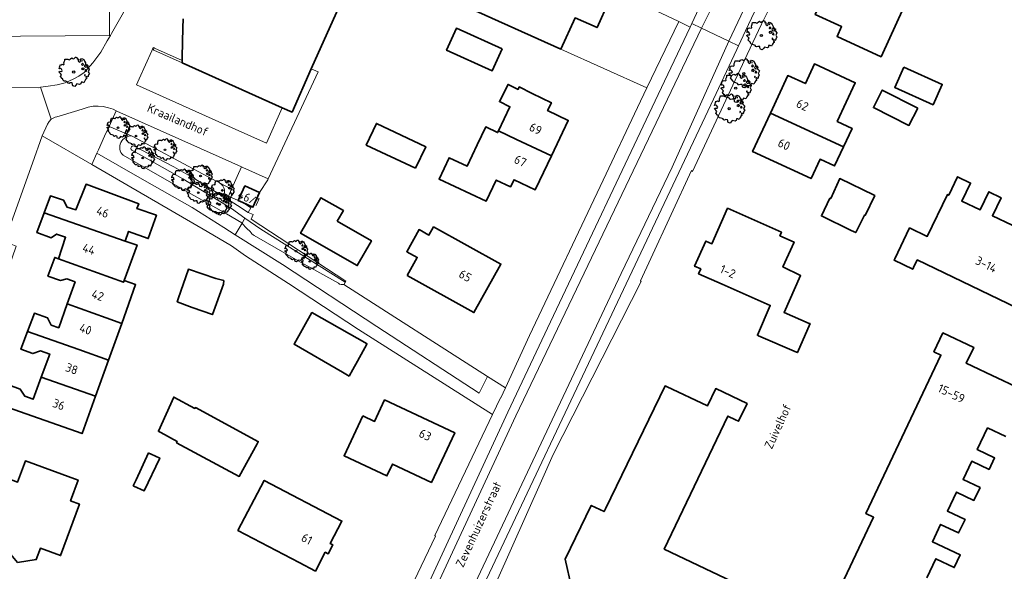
# Model space of a CAD drawing. Header units: metres. Extents: x 152391 to 157968, y 462336 to 467280.
# Tile 459 of 656: x 154120 to 154273, y 466413 to 466498. Entities that reach past the tile are written whole.
import ezdxf
from ezdxf.enums import TextEntityAlignment as Align

# ---------------------------------------------------------------- set-up
doc = ezdxf.new("R2010")
doc.units = ezdxf.units.M
doc.header["$LTSCALE"] = 0.75
doc.layers.get('0').update_dxf_attribs({"lineweight": 25})
for name, color, linetype, lineweight in [('B-GV-GR-BOOM-S', 252, 'Continuous', 25), ('B-WE-GR-BEPLANTING_CULTUUR_BODEMBEDEKKER-GV', 251, 'Continuous', 18), ('B-WE-GR-BEPLANTING_CULTUUR_HEESTERS-GV', 251, 'Continuous', 18), ('B-WE-IE-TERREINAFSCHEIDING_KUNSTMATIG_MUUR-GV', 251, 'Continuous', 18), ('B-WE-OG-BEBOUWING-GV', 6, 'Continuous', 35), ('B-WE-OG-BEBOUWING-T18', 1, 'Continuous', 18), ('B-WE-OG-TERREIN_CULTUURSCHEIDING-GV', 251, 'Continuous', 18), ('B-WE-OG-TOPOGRAFIE-T18', 1, 'Continuous', 18), ('B-WE-OG-WATER-GV', 251, 'Continuous', 18), ('B-WE-OG-WATER_SLOOT-GV', 251, 'Continuous', 18), ('B-WE-VH-VERHARDING_ASFALT-GV', 251, 'Continuous', 18), ('B-WE-VH-VERHARDING_BETONSTRAATSTEEN-GV', 251, 'Continuous', 18), ('B-WE-VH-VERHARDING_TEGEL-GV', 251, 'Continuous', 18)]:
    doc.layers.add(name, color=color, linetype=linetype, lineweight=lineweight)
doc.styles.add('NLCS-ISO-M750-T18', font='NLCS-ISO.ttf', dxfattribs={"height": 1.35})

# ---------------------------------------------------------------- blocks, each defined once
blk = doc.blocks.new('SGR-BOOM_21_30')
at = {"linetype": 'Continuous'}
for p, q in [((-0.47, 1.45), (-0.37, 1.55)), ((-0.37, 1.55), (-0.23, 1.65)), ((-0.23, 1.65), (-0.13, 1.58)), ((-0.13, 1.58), (-0.06, 1.52)), ((-0.06, 1.52), (0.07, 1.58)), ((0.07, 1.58), (0.2, 1.71)), ((0.2, 1.71), (0.26, 1.73)), ((0.26, 1.73), (0.33, 1.7)), ((0.33, 1.7), (0.39, 1.65)), ((0.4, 1.53), (0.38, 1.5)), ((0.39, 1.65), (0.4, 1.53)), ((0.79, 1.4), (0.89, 1.56)), ((0.89, 1.56), (1.02, 1.53)), ((1.02, 1.53), (1.16, 1.45)), ((-1.7, 0.37), (-1.66, 0.48)), ((-1.49, 0.41), (-1.7, 0.37)), ((-1.68, -0.03), (-1.67, 0.09)), ((-1.67, 0.09), (-1.39, 0.07)), ((-1.66, 0.48), (-1.6, 0.53)), ((-1.63, 0.58), (-1.53, 0.87)), ((-1.6, 0.53), (-1.63, 0.58)), ((-1.53, 0.87), (-1.46, 0.86)), ((-1.42, 0.33), (-1.49, 0.41)), ((-1.46, 0.86), (-1.34, 0.91)), ((-1.33, 0.18), (-1.42, 0.33)), ((-1.39, 0.07), (-1.33, 0.18)), ((-1.34, 0.91), (-1.18, 0.86)), ((-1.18, 0.86), (-1.12, 0.92)), ((-1.13, 1.09), (-1.11, 1.19)), ((-1.12, 0.92), (-1.13, 1.09)), ((-1.11, 1.19), (-1.05, 1.33)), ((-1.05, 1.33), (-1.02, 1.5)), ((-1.02, 1.5), (-0.67, 1.5)), ((-0.67, 1.5), (-0.52, 1.43)), ((-0.52, 1.43), (-0.47, 1.45)), ((0.38, 1.5), (0.53, 1.52)), ((0.54, 1.48), (0.51, 1.29)), ((0.51, 1.29), (0.57, 1.24)), ((0.53, 1.52), (0.54, 1.48)), ((0.57, 1.24), (0.69, 1.15)), ((0.69, 1.15), (0.75, 1.2)), ((0.75, 1.2), (0.8, 1.29)), ((0.8, 1.29), (0.79, 1.4)), ((0.94, 0.91), (0.89, 0.87)), ((0.89, 0.87), (0.93, 0.83)), ((0.93, 0.41), (0.89, 0.33)), ((0.89, 0.33), (1.03, 0.32)), ((0.97, 1.37), (0.93, 1.33)), ((0.93, 1.33), (0.95, 1.25)), ((0.93, 0.83), (0.98, 0.84)), ((1.05, 0.46), (0.93, 0.41)), ((0.97, 0.97), (0.94, 0.91)), ((0.95, 1.25), (0.96, 1.24)), ((0.96, 1.27), (0.97, 1.37)), ((1.03, 0.97), (0.97, 0.97)), ((0.98, 0.84), (1.03, 0.78)), ((1.08, 0.94), (1.03, 0.97)), ((1.03, 0.78), (1.08, 0.84)), ((1.03, 0.32), (1.11, 0.25)), ((1.11, 0.46), (1.05, 0.46)), ((1.12, 0.87), (1.08, 0.94)), ((1.08, 0.84), (1.12, 0.87)), ((1.22, 0.4), (1.11, 0.46)), ((1.11, 0.25), (1.2, 0.37)), ((1.16, 1.45), (1.25, 1.27)), ((1.2, 0.37), (1.24, 0.41)), ((1.32, 0.79), (1.23, 0.69)), ((1.23, 0.69), (1.27, 0.63)), ((1.25, 1.27), (1.38, 1.06)), ((1.27, 0.63), (1.38, 0.56)), ((1.34, 0.18), (1.31, 0.1)), ((1.43, 0.05), (1.31, 0.1)), ((1.38, 1.06), (1.32, 0.79)), ((1.36, 0.3), (1.34, 0.23)), ((1.34, 0.23), (1.34, 0.18)), ((1.43, 0.23), (1.36, 0.3)), ((1.38, 0.56), (1.44, 0.6)), ((1.47, 0.2), (1.43, 0.23)), ((1.43, 0.05), (1.51, 0.14)), ((1.47, 0.86), (1.44, 0.81)), ((1.44, 0.81), (1.46, 0.74)), ((1.44, 0.6), (1.57, 0.56)), ((1.46, 0.74), (1.53, 0.69)), ((1.54, 0.86), (1.47, 0.86)), ((1.51, 0.14), (1.47, 0.2)), ((1.53, 0.73), (1.64, 0.68)), ((1.53, 0.69), (1.54, 0.73)), ((1.62, 0.76), (1.54, 0.86)), ((1.57, 0.56), (1.64, 0.51)), ((1.73, 0.71), (1.62, 0.76)), ((1.64, 0.68), (1.73, 0.71)), ((1.64, 0.51), (1.81, 0.32)), ((1.72, 0.1), (1.67, 0.04)), ((1.67, 0.04), (1.76, -0.09)), ((1.81, 0.32), (1.72, 0.1)), ((-1.54, -0.18), (-1.68, -0.03)), ((-1.55, -0.51), (-1.49, -0.42)), ((-1.35, -0.75), (-1.55, -0.51)), ((-1.44, -0.32), (-1.54, -0.18)), ((-1.49, -0.42), (-1.44, -0.32)), ((-1.25, -0.78), (-1.35, -0.75)), ((-1.27, -0.9), (-1.25, -0.78)), ((-1.11, -1.05), (-1.27, -0.9)), ((-0.91, -1.08), (-1.11, -1.05)), ((-0.67, -1.18), (-0.91, -1.08)), ((-0.68, -1.29), (-0.67, -1.18)), ((-0.55, -1.33), (-0.68, -1.29)), ((-0.4, -1.26), (-0.55, -1.33)), ((-0.19, -1.28), (-0.4, -1.26)), ((-0.16, -1.43), (-0.19, -1.28)), ((-0.13, -1.49), (-0.16, -1.43)), ((-0.1, -1.61), (-0.13, -1.49)), ((0.25, -1.52), (0.11, -1.67)), ((0.36, -1.38), (0.25, -1.52)), ((0.68, -1.44), (0.36, -1.38)), ((0.83, -1.36), (0.68, -1.44)), ((0.84, -1.16), (0.83, -1.36)), ((1.03, -1.18), (0.84, -1.16)), ((1.18, -1.24), (1.03, -1.18)), ((1.29, -1.01), (1.18, -1.24)), ((1.29, -0.29), (1.24, -0.36)), ((1.24, -0.36), (1.25, -0.42)), ((1.26, -0.42), (1.33, -0.41)), ((1.33, -0.34), (1.29, -0.29)), ((1.36, -0.88), (1.29, -1.01)), ((1.33, -0.41), (1.33, -0.34)), ((1.37, -0.83), (1.36, -0.88)), ((1.48, -0.8), (1.37, -0.83)), ((1.46, -0.47), (1.39, -0.59)), ((1.39, -0.59), (1.43, -0.64)), ((1.43, -0.64), (1.5, -0.7)), ((1.58, -0.59), (1.46, -0.47)), ((1.5, -0.7), (1.48, -0.8)), ((1.66, -0.52), (1.58, -0.59)), ((1.68, -0.42), (1.66, -0.52)), ((1.72, -0.31), (1.68, -0.42)), ((1.84, -0.18), (1.72, -0.31)), ((1.76, -0.09), (1.84, -0.18)), ((0.11, -1.67), (-0.1, -1.61))]:
    blk.add_line(p, q, dxfattribs=at)
blk.add_circle((0, 0), 0.126, dxfattribs=at)
blk = doc.blocks.new('SGR-BOOM_31_50')
at = {"linetype": 'Continuous'}
for p, q in [((-1.51, 1.45), (-1.48, 1.58)), ((-1.48, 1.58), (-1.4, 1.78)), ((-1.4, 1.78), (-1.36, 2)), ((-1.36, 2), (-0.89, 2)), ((-0.89, 2), (-0.69, 1.91)), ((-0.69, 1.91), (-0.63, 1.93)), ((-0.63, 1.93), (-0.49, 2.06)), ((-0.49, 2.06), (-0.3, 2.2)), ((-0.3, 2.2), (-0.18, 2.11)), ((-0.18, 2.11), (-0.08, 2.02)), ((-0.08, 2.02), (0.09, 2.11)), ((0.09, 2.11), (0.27, 2.28)), ((0.27, 2.28), (0.35, 2.31)), ((0.35, 2.31), (0.44, 2.26)), ((0.44, 2.26), (0.52, 2.2)), ((0.54, 2.04), (0.51, 2)), ((0.51, 2), (0.71, 2.02)), ((0.52, 2.2), (0.54, 2.04)), ((0.72, 1.98), (0.68, 1.71)), ((0.68, 1.71), (0.75, 1.65)), ((0.71, 2.02), (0.72, 1.98)), ((0.75, 1.65), (0.92, 1.54)), ((0.92, 1.54), (1, 1.6)), ((1, 1.6), (1.06, 1.71)), ((1.05, 1.87), (1.19, 2.09)), ((1.06, 1.71), (1.05, 1.87)), ((1.19, 2.09), (1.36, 2.04)), ((1.3, 1.82), (1.23, 1.78)), ((1.23, 1.78), (1.27, 1.67)), ((1.27, 1.67), (1.28, 1.65)), ((1.28, 1.69), (1.3, 1.82)), ((1.36, 2.04), (1.54, 1.93)), ((1.54, 1.93), (1.67, 1.69)), ((1.67, 1.69), (1.84, 1.41)), ((-2.27, 0.49), (-2.21, 0.64)), ((-1.99, 0.55), (-2.27, 0.49)), ((-2.24, -0.04), (-2.22, 0.11)), ((-2.22, 0.11), (-1.85, 0.09)), ((-2.21, 0.64), (-2.13, 0.71)), ((-2.18, 0.77), (-2.04, 1.17)), ((-2.13, 0.71), (-2.18, 0.77)), ((-2.04, 1.17), (-1.94, 1.14)), ((-1.9, 0.44), (-1.99, 0.55)), ((-1.94, 1.14), (-1.79, 1.21)), ((-1.77, 0.25), (-1.9, 0.44)), ((-1.85, 0.09), (-1.77, 0.25)), ((-1.79, 1.21), (-1.57, 1.14)), ((-1.57, 1.14), (-1.49, 1.23)), ((-1.49, 1.23), (-1.51, 1.45)), ((1.25, 1.21), (1.19, 1.17)), ((1.19, 1.17), (1.23, 1.1)), ((1.23, 0.55), (1.19, 0.44)), ((1.19, 0.44), (1.37, 0.42)), ((1.23, 1.1), (1.31, 1.12)), ((1.4, 0.62), (1.23, 0.55)), ((1.3, 1.3), (1.25, 1.21)), ((1.37, 1.3), (1.3, 1.3)), ((1.31, 1.12), (1.37, 1.03)), ((1.44, 1.25), (1.37, 1.3)), ((1.37, 1.03), (1.44, 1.12)), ((1.37, 0.42), (1.48, 0.33)), ((1.48, 0.62), (1.4, 0.62)), ((1.5, 1.17), (1.44, 1.25)), ((1.44, 1.12), (1.5, 1.17)), ((1.62, 0.53), (1.48, 0.62)), ((1.48, 0.33), (1.61, 0.49)), ((1.61, 0.49), (1.65, 0.55)), ((1.76, 1.06), (1.64, 0.93)), ((1.64, 0.93), (1.7, 0.84)), ((1.7, 0.84), (1.84, 0.75)), ((1.79, 0.25), (1.75, 0.14)), ((1.91, 0.07), (1.75, 0.14)), ((1.84, 1.41), (1.76, 1.06)), ((1.81, 0.4), (1.79, 0.31)), ((1.79, 0.31), (1.79, 0.25)), ((1.9, 0.31), (1.81, 0.4)), ((1.84, 0.75), (1.92, 0.79)), ((1.96, 0.27), (1.9, 0.31)), ((1.91, 0.07), (2.01, 0.18)), ((1.96, 1.14), (1.92, 1.08)), ((1.92, 1.08), (1.95, 0.99)), ((1.92, 0.79), (2.09, 0.75)), ((1.95, 0.99), (2.04, 0.93)), ((2.06, 1.14), (1.96, 1.14)), ((2.01, 0.18), (1.96, 0.27)), ((2.04, 0.97), (2.18, 0.9)), ((2.04, 0.93), (2.06, 0.97)), ((2.16, 1.01), (2.06, 1.14)), ((2.09, 0.75), (2.18, 0.68)), ((2.3, 0.95), (2.16, 1.01)), ((2.18, 0.9), (2.3, 0.95)), ((2.18, 0.68), (2.41, 0.42)), ((2.29, 0.14), (2.23, 0.05)), ((2.23, 0.05), (2.35, -0.13)), ((2.41, 0.42), (2.29, 0.14)), ((-2.05, -0.24), (-2.24, -0.04)), ((-2.07, -0.67), (-1.99, -0.56)), ((-1.8, -1), (-2.07, -0.67)), ((-1.91, -0.43), (-2.05, -0.24)), ((-1.99, -0.56), (-1.91, -0.43)), ((-1.67, -1.05), (-1.8, -1)), ((-1.7, -1.2), (-1.67, -1.05)), ((-1.48, -1.4), (-1.7, -1.2)), ((-1.22, -1.44), (-1.48, -1.4)), ((-0.89, -1.57), (-1.22, -1.44)), ((1.72, -1.35), (1.58, -1.66)), ((1.72, -0.39), (1.65, -0.48)), ((1.65, -0.48), (1.67, -0.56)), ((1.68, -0.56), (1.78, -0.54)), ((1.78, -0.45), (1.72, -0.39)), ((1.81, -1.18), (1.72, -1.35)), ((1.78, -0.54), (1.78, -0.45)), ((1.82, -1.11), (1.81, -1.18)), ((1.98, -1.07), (1.82, -1.11)), ((1.95, -0.63), (1.85, -0.78)), ((1.85, -0.78), (1.9, -0.85)), ((1.9, -0.85), (1.99, -0.94)), ((2.1, -0.78), (1.95, -0.63)), ((1.99, -0.94), (1.98, -1.07)), ((2.21, -0.7), (2.1, -0.78)), ((2.24, -0.56), (2.21, -0.7)), ((2.29, -0.41), (2.24, -0.56)), ((2.46, -0.24), (2.29, -0.41)), ((2.35, -0.13), (2.46, -0.24)), ((-0.91, -1.72), (-0.89, -1.57)), ((-0.73, -1.77), (-0.91, -1.72)), ((-0.53, -1.68), (-0.73, -1.77)), ((-0.25, -1.7), (-0.53, -1.68)), ((-0.21, -1.9), (-0.25, -1.7)), ((-0.18, -1.99), (-0.21, -1.9)), ((-0.13, -2.14), (-0.18, -1.99)), ((0.15, -2.23), (-0.13, -2.14)), ((0.34, -2.03), (0.15, -2.23)), ((0.47, -1.83), (0.34, -2.03)), ((0.91, -1.92), (0.47, -1.83)), ((1.11, -1.81), (0.91, -1.92)), ((1.13, -1.55), (1.11, -1.81)), ((1.37, -1.57), (1.13, -1.55)), ((1.58, -1.66), (1.37, -1.57))]:
    blk.add_line(p, q, dxfattribs=at)
blk.add_circle((0, 0), 0.169, dxfattribs=at)
blk = doc.blocks.new('SGR-BOOM_0_20')
at = {"linetype": 'Continuous'}
for p, q in [((-1.28, 0.27), (-1.24, 0.36)), ((-1.12, 0.31), (-1.28, 0.27)), ((-1.26, -0.02), (-1.25, 0.06)), ((-1.25, 0.06), (-1.04, 0.05)), ((-1.24, 0.36), (-1.2, 0.4)), ((-1.22, 0.43), (-1.15, 0.66)), ((-1.2, 0.4), (-1.22, 0.43)), ((-1.15, 0.66), (-1.09, 0.64)), ((-1.07, 0.25), (-1.12, 0.31)), ((-1.09, 0.64), (-1.01, 0.68)), ((-1, 0.14), (-1.07, 0.25)), ((-1.04, 0.05), (-1, 0.14)), ((-1.01, 0.68), (-0.88, 0.64)), ((-0.88, 0.64), (-0.84, 0.69)), ((-0.85, 0.82), (-0.83, 0.89)), ((-0.84, 0.69), (-0.85, 0.82)), ((-0.83, 0.89), (-0.79, 1)), ((-0.79, 1), (-0.76, 1.12)), ((-0.76, 1.12), (-0.5, 1.12)), ((-0.5, 1.12), (-0.39, 1.07)), ((-0.39, 1.07), (-0.35, 1.09)), ((-0.35, 1.09), (-0.27, 1.16)), ((-0.27, 1.16), (-0.17, 1.24)), ((-0.17, 1.24), (-0.1, 1.19)), ((-0.1, 1.19), (-0.05, 1.14)), ((-0.05, 1.14), (0.05, 1.19)), ((0.05, 1.19), (0.15, 1.28)), ((0.15, 1.28), (0.2, 1.3)), ((0.2, 1.3), (0.25, 1.27)), ((0.25, 1.27), (0.29, 1.24)), ((0.3, 1.15), (0.28, 1.12)), ((0.28, 1.12), (0.4, 1.14)), ((0.29, 1.24), (0.3, 1.15)), ((0.41, 1.11), (0.38, 0.96)), ((0.38, 0.96), (0.42, 0.93)), ((0.4, 1.14), (0.41, 1.11)), ((0.42, 0.93), (0.52, 0.87)), ((0.52, 0.87), (0.56, 0.9)), ((0.56, 0.9), (0.6, 0.96)), ((0.59, 1.05), (0.67, 1.17)), ((0.6, 0.96), (0.59, 1.05)), ((0.67, 1.17), (0.76, 1.15)), ((0.7, 0.68), (0.67, 0.66)), ((0.67, 0.66), (0.69, 0.62)), ((0.69, 0.31), (0.67, 0.25)), ((0.67, 0.25), (0.77, 0.24)), ((0.73, 1.03), (0.69, 1)), ((0.69, 1), (0.71, 0.94)), ((0.69, 0.62), (0.74, 0.63)), ((0.79, 0.35), (0.69, 0.31)), ((0.73, 0.73), (0.7, 0.68)), ((0.71, 0.94), (0.72, 0.93)), ((0.72, 0.95), (0.73, 1.03)), ((0.77, 0.73), (0.73, 0.73)), ((0.74, 0.63), (0.77, 0.58)), ((0.76, 1.15), (0.87, 1.09)), ((0.81, 0.71), (0.77, 0.73)), ((0.77, 0.58), (0.81, 0.63)), ((0.77, 0.24), (0.83, 0.19)), ((0.83, 0.35), (0.79, 0.35)), ((0.84, 0.66), (0.81, 0.71)), ((0.81, 0.63), (0.84, 0.66)), ((0.91, 0.3), (0.83, 0.35)), ((0.83, 0.19), (0.9, 0.27)), ((0.87, 1.09), (0.94, 0.95)), ((0.9, 0.27), (0.93, 0.31)), ((0.99, 0.59), (0.92, 0.52)), ((0.92, 0.52), (0.96, 0.47)), ((0.94, 0.95), (1.03, 0.79)), ((0.96, 0.47), (1.03, 0.42)), ((1.01, 0.14), (0.98, 0.08)), ((1.08, 0.04), (0.98, 0.08)), ((1.03, 0.79), (0.99, 0.59)), ((1.02, 0.22), (1.01, 0.18)), ((1.01, 0.18), (1.01, 0.14)), ((1.07, 0.18), (1.02, 0.22)), ((1.03, 0.42), (1.08, 0.45)), ((1.1, 0.15), (1.07, 0.18)), ((1.1, 0.64), (1.08, 0.61)), ((1.08, 0.61), (1.1, 0.56)), ((1.08, 0.45), (1.17, 0.42)), ((1.08, 0.04), (1.13, 0.1)), ((1.16, 0.64), (1.1, 0.64)), ((1.1, 0.56), (1.15, 0.52)), ((1.13, 0.1), (1.1, 0.15)), ((1.15, 0.55), (1.23, 0.51)), ((1.15, 0.52), (1.16, 0.55)), ((1.22, 0.57), (1.16, 0.64)), ((1.17, 0.42), (1.23, 0.39)), ((1.3, 0.53), (1.22, 0.57)), ((1.23, 0.51), (1.3, 0.53)), ((1.23, 0.39), (1.36, 0.24)), ((1.29, 0.08), (1.25, 0.03)), ((1.25, 0.03), (1.32, -0.07)), ((1.36, 0.24), (1.29, 0.08)), ((-1.15, -0.13), (-1.26, -0.02)), ((-1.16, -0.38), (-1.12, -0.32)), ((-1.02, -0.56), (-1.16, -0.38)), ((-1.08, -0.24), (-1.15, -0.13)), ((-1.12, -0.32), (-1.08, -0.24)), ((-0.94, -0.59), (-1.02, -0.56)), ((-0.95, -0.67), (-0.94, -0.59)), ((-0.83, -0.79), (-0.95, -0.67)), ((-0.68, -0.81), (-0.83, -0.79)), ((-0.5, -0.88), (-0.68, -0.81)), ((-0.51, -0.97), (-0.5, -0.88)), ((-0.41, -0.99), (-0.51, -0.97)), ((-0.3, -0.95), (-0.41, -0.99)), ((-0.14, -0.96), (-0.3, -0.95)), ((-0.12, -1.07), (-0.14, -0.96)), ((-0.1, -1.12), (-0.12, -1.07)), ((-0.07, -1.2), (-0.1, -1.12)), ((0.08, -1.25), (-0.07, -1.2)), ((0.19, -1.14), (0.08, -1.25)), ((0.27, -1.03), (0.19, -1.14)), ((0.51, -1.08), (0.27, -1.03)), ((0.62, -1.02), (0.51, -1.08)), ((0.63, -0.87), (0.62, -1.02)), ((0.77, -0.88), (0.63, -0.87)), ((0.89, -0.93), (0.77, -0.88)), ((0.96, -0.76), (0.89, -0.93)), ((0.96, -0.22), (0.93, -0.27)), ((0.93, -0.27), (0.94, -0.32)), ((0.95, -0.32), (1, -0.3)), ((1, -0.26), (0.96, -0.22)), ((1.02, -0.66), (0.96, -0.76)), ((1, -0.3), (1, -0.26)), ((1.03, -0.63), (1.02, -0.66)), ((1.11, -0.6), (1.03, -0.63)), ((1.1, -0.35), (1.04, -0.44)), ((1.04, -0.44), (1.07, -0.48)), ((1.07, -0.48), (1.12, -0.53)), ((1.18, -0.44), (1.1, -0.35)), ((1.12, -0.53), (1.11, -0.6)), ((1.24, -0.39), (1.18, -0.44)), ((1.26, -0.32), (1.24, -0.39)), ((1.29, -0.23), (1.26, -0.32)), ((1.38, -0.13), (1.29, -0.23)), ((1.32, -0.07), (1.38, -0.13))]:
    blk.add_line(p, q, dxfattribs=at)
blk.add_circle((0, 0), 0.0948, dxfattribs=at)

msp = doc.modelspace()

# ---------------------------------------------------------------- linework, layer by layer
at = {"layer": 'B-WE-GR-BEPLANTING_CULTUUR_BODEMBEDEKKER-GV'}
for points in [[(154118.97, 466487.71), (154123.27, 466487.68), (154123.67, 466487.74), (154124.84, 466487.92), (154126.25, 466488.15), (154127.47, 466488.45), (154128.7, 466489.02), (154129.58, 466489.45), (154130.41, 466490.05), (154131.77, 466491.55), (154132.98, 466493.21), (154133.99, 466494.94), (154134.49, 466495.78), (154134.35, 466495.78), (154113.62, 466495.61), (154113.68, 466488.46), (154114.37, 466488.39)], [(154150.99, 466473.16), (154137.86, 466480.19)], [(154136.44, 466477.2), (154145.74, 466471.9), (154152.44, 466468.12), (154154.83, 466466.73), (154154.87, 466466.69), (154155.32, 466467.48), (154153.26, 466468.93), (154145.72, 466473.53), (154139.31, 466477.19), (154137.78, 466477.98)], [(154138.07, 466478.67), (154144.32, 466475.4), (154147.57, 466473.56), (154152.61, 466470.41)]]:
    msp.add_lwpolyline(points, dxfattribs=at)
for points in [[(154137.86, 466480.19, 0.708059), (154136.44, 466477.2)], [(154137.78, 466477.98, -0.699464), (154138.07, 466478.67)], [(154151.39, 466472.95, 0.061925), (154150.99, 466473.16)], [(154152.16, 466471.84, 0.180036), (154151.39, 466472.95)], [(154152.61, 466470.41, -0.173439), (154152.16, 466471.84)]]:
    msp.add_lwpolyline(points, format="xyb", dxfattribs=at)
at = {"layer": 'B-WE-GR-BEPLANTING_CULTUUR_HEESTERS-GV'}
for points in [[(154137.86, 466480.19), (154134.28, 466481.68), (154133.59, 466480.15)], [(154133.59, 466480.15), (154132.64, 466478.05), (154132.4, 466477.53), (154139.4, 466473.49), (154147.12, 466469.11), (154152.04, 466466.01), (154153.82, 466464.88), (154154.87, 466466.69), (154154.83, 466466.73), (154152.44, 466468.12), (154145.74, 466471.9), (154136.44, 466477.2)], [(154152.61, 466470.41), (154154.18, 466469.43), (154155.8, 466468.31), (154156.23, 466469.06), (154154.97, 466469.87), (154154.29, 466470.18), (154152.77, 466470.87), (154153.26, 466471.95), (154151.39, 466472.95)]]:
    msp.add_lwpolyline(points, dxfattribs=at)
for points in [[(154136.44, 466477.2, -0.708059), (154137.86, 466480.19)], [(154151.39, 466472.95, -0.180036), (154152.16, 466471.84)], [(154152.16, 466471.84, 0.173439), (154152.61, 466470.41)]]:
    msp.add_lwpolyline(points, format="xyb", dxfattribs=at)
at = {"layer": 'B-WE-IE-TERREINAFSCHEIDING_KUNSTMATIG_MUUR-GV'}
msp.add_lwpolyline([(154141.32, 466493.8, 0.742868), (154141.22, 466493.48)], format="xyb", dxfattribs=at)
for points in [[(154141.22, 466493.48), (154145.6, 466491.51)], [(154145.6, 466491.51), (154145.6, 466491.89), (154141.32, 466493.8)]]:
    msp.add_lwpolyline(points, dxfattribs=at)
at = {"layer": 'B-WE-OG-BEBOUWING-GV'}
for points in [[(154145.73, 466498.38), (154145.7, 466496.96), (154145.61, 466492.46), (154145.6, 466491.89), (154145.6, 466491.51), (154161.11, 466484.58), (154162.61, 466483.91), (154165.6, 466490.62), (154173.2, 466507.64), (154204.23, 466493.66), (154206.45, 466498.51), (154209.86, 466496.99), (154211.67, 466501.03)], [(154274.15, 466466.36), (154271.1, 466467.84), (154272.45, 466470.63), (154270.55, 466471.54), (154269.19, 466468.73), (154266.36, 466470.09), (154267.72, 466472.9), (154265.71, 466473.87), (154264.33, 466471.01), (154264.13, 466471.1), (154261.02, 466464.62), (154258.28, 466465.94), (154255.98, 466461.15), (154255.87, 466460.93), (154258.77, 466459.54), (154258.9, 466459.82), (154259.46, 466460.99), (154279.08, 466451.53)], [(154276.44, 466440.52), (154270.1, 466443.52), (154269.02, 466444.03), (154267.04, 466444.96), (154268.2, 466447.41), (154263.43, 466449.66), (154262.05, 466446.74), (154263.13, 466446.22), (154251.52, 466421.65), (154252.69, 466421.09), (154241.35, 466397.08)], [(154230.77, 466411.14), (154220.28, 466416.15), (154230.14, 466436.77), (154231.31, 466436.21), (154231.79, 466435.97), (154233.1, 466438.71), (154228.24, 466441.03), (154226.96, 466438.35), (154220.64, 466441.35), (154220.41, 466441.46), (154211.17, 466422.4), (154210.96, 466421.96), (154208.96, 466422.93), (154204.93, 466414.6), (154205.89, 466410.23)], [(154260.94, 466411.72), (154262.32, 466414.65), (154265.2, 466413.29), (154266.13, 466415.26), (154261.81, 466417.3), (154263.08, 466419.98), (154265.87, 466418.66), (154266.86, 466420.76), (154264.13, 466422.05), (154265.52, 466424.99), (154268.25, 466423.69), (154269.2, 466425.7), (154266.56, 466426.95), (154267.9, 466429.77), (154270.59, 466428.5), (154271.44, 466430.3), (154268.76, 466431.57), (154270.35, 466434.93), (154273.17, 466433.6)]]:
    msp.add_lwpolyline(points, dxfattribs=at)
for points in [[(154257.38, 466500.16), (154246.48, 466505.15), (154243.67, 466499.01), (154247.73, 466497.15), (154247.03, 466495.62), (154253.87, 466492.49)], [(154195.15, 466493.72), (154188.08, 466496.9), (154186.55, 466493.49), (154193.63, 466490.32)], [(154236.71, 466483.74), (154248.03, 466478.52), (154249.36, 466481.38), (154247.07, 466482.45), (154249.86, 466488.44), (154243.53, 466491.36), (154242.13, 466488.32), (154239.41, 466489.57)], [(154257.4, 466490.87), (154255.98, 466487.71), (154261.92, 466485.04), (154263.34, 466488.2)], [(154194.58, 466480.97), (154197.36, 466479.66), (154202.8, 466477.14), (154205.39, 466482.61), (154202.21, 466484.12), (154202.79, 466485.34), (154199.83, 466486.77), (154197.81, 466487.81), (154197.62, 466487.42), (154196.08, 466488.2), (154194.74, 466485.54), (154196.36, 466484.73)], [(154259.53, 466484.53), (154254.05, 466487.31), (154252.68, 466484.59), (154258.17, 466481.84)], [(154236.71, 466483.74), (154233.95, 466477.77), (154243.01, 466473.58), (154244.42, 466476.6), (154246.65, 466475.56), (154248.03, 466478.52)], [(154181.75, 466475.21), (154183.32, 466478.53), (154175.69, 466482.15), (154174.11, 466478.79)], [(154202.8, 466477.14), (154197.36, 466479.66), (154194.58, 466480.97), (154194.46, 466480.72), (154192.63, 466481.59), (154191.31, 466478.82), (154189.74, 466475.5), (154186.95, 466476.82), (154185.39, 466473.5), (154192.67, 466470.08), (154194.25, 466473.37), (154196.48, 466472.32), (154197, 466473.42), (154200.3, 466471.87), (154200.35, 466471.97)], [(154252.81, 466471), (154247.46, 466473.58), (154246.06, 466470.48), (154245.92, 466470.54), (154244.61, 466467.8), (154249.25, 466465.54), (154249.94, 466465.21), (154251.29, 466467.94), (154251.39, 466467.89), (154252.89, 466470.96)], [(154124.23, 466468.29), (154136.75, 466463.91), (154137.3, 466465.4), (154140.35, 466464.28), (154141.61, 466467.91), (154138.59, 466468.95), (154138.86, 466469.69), (154130.71, 466472.7), (154129.14, 466468.76), (154127.77, 466469.15), (154127.22, 466470.23), (154125.2, 466470.91)], [(154154.97, 466469.87), (154156.56, 466469.15), (154157.59, 466471.41), (154155.32, 466472.45), (154154.29, 466470.18)], [(154169.62, 466466.97), (154170.57, 466468.63), (154167.09, 466470.61), (154163.95, 466465.11), (154172.71, 466460.1), (154174.91, 466463.95)], [(154229.23, 466457.23), (154236.69, 466453.92), (154234.69, 466449.31), (154234.88, 466449.22), (154240.76, 466446.67), (154240.9, 466446.61), (154242.85, 466451.1), (154242.72, 466451.15), (154238.83, 466452.84), (154241.4, 466458.55), (154238.65, 466459.9), (154240.37, 466463.76), (154238.18, 466464.73), (154238.42, 466465.28), (154230.09, 466468.98), (154227.66, 466463.49), (154226.7, 466463.91), (154224.97, 466460.01), (154225.92, 466459.58), (154225.59, 466458.85)], [(154136.75, 466463.91), (154124.23, 466468.29), (154123.1, 466465.21), (154125.29, 466464.41), (154126.15, 466464.98), (154127.54, 466464.49), (154126.45, 466461.17), (154136.52, 466457.53), (154136.62, 466457.8), (154138.62, 466463.27)], [(154180.45, 466458.56), (154190.79, 466452.81), (154194.96, 466460.33), (154184.55, 466466.11), (154183.83, 466464.82), (154182.29, 466465.68), (154180.39, 466462.26), (154182.01, 466461.36)], [(154127.79, 466454.15), (154133.83, 466452.01), (154136.23, 466451.15), (154138.38, 466457.15), (154136.62, 466457.8), (154136.52, 466457.53), (154126.45, 466461.17), (154125.86, 466461.38), (154124.81, 466458.48), (154126.73, 466457.8), (154127.71, 466458.03), (154129.02, 466457.58)], [(154152.03, 466457.77), (154150.79, 466458.12), (154146.57, 466459.53), (154144.98, 466454.96), (154144.83, 466454.49), (154147.14, 466453.59), (154150.27, 466452.5), (154151.98, 466457.21)], [(154136.23, 466451.15), (154133.83, 466452.01), (154127.79, 466454.15), (154126.47, 466450.47), (154125.31, 466450.87), (154124.76, 466451.98), (154122.7, 466452.71), (154121.64, 466449.87), (154129.6, 466447.08), (154134.18, 466445.46)], [(154171.47, 466442.98), (154172.03, 466443.99), (154172.75, 466445.29), (154174.19, 466447.9), (154174.23, 466447.96), (154165.69, 466452.82), (154162.92, 466447.91), (154170.43, 466443.58)], [(154123.78, 466442.83), (154132.17, 466439.86), (154134.18, 466445.46), (154129.6, 466447.08), (154121.64, 466449.87), (154120.61, 466447.14), (154122.46, 466446.45), (154123.63, 466446.88), (154125.08, 466446.39)], [(154132.17, 466439.86), (154123.78, 466442.83), (154122.52, 466439.39), (154121.2, 466439.84), (154120.52, 466440.95), (154118.69, 466441.62), (154117.61, 466438.48), (154130.09, 466434.05)], [(154141.96, 466434.4), (154142.28, 466434.23), (154144.83, 466432.83), (154144.73, 466432.64), (154154.43, 466427.42), (154157.22, 466432.46), (154157.34, 466432.67), (154157.41, 466432.8), (154147.65, 466438.1), (154147.57, 466437.96), (154144.3, 466439.72), (154141.92, 466434.42)], [(154173.58, 466436.8), (154170.68, 466430.63), (154177.32, 466427.51), (154178.17, 466429.32), (154184.2, 466426.49), (154187.81, 466434.18), (154176.95, 466439.28), (154175.39, 466435.95)], [(154138.46, 466426.91), (154138.02, 466425.97), (154138.12, 466425.93), (154139.72, 466425.19), (154142.12, 466430.26), (154140.77, 466430.88), (154140.43, 466431.03), (154140.39, 466431.05)], [(154116.52, 466421.14), (154115.79, 466419.14), (154118.67, 466418.09), (154118.79, 466417.65), (154118.28, 466416.25), (154120.11, 466414.05), (154122.99, 466414.52), (154123.63, 466416.28), (154126.77, 466415.14), (154129.67, 466423.12), (154128.3, 466423.61), (154129.47, 466426.84), (154121.31, 466429.82), (154120.11, 466426.54), (154118.74, 466427.04), (154118.05, 466425.13), (154115.01, 466426.24), (154113.55, 466422.23)], [(154163.73, 466414.06), (154166.24, 466412.75), (154167.77, 466415.66), (154168.22, 466415.43), (154168.95, 466416.81), (154168.52, 466417.04), (154170.33, 466420.49), (154158.32, 466426.81), (154154.24, 466419.05)]]:
    msp.add_lwpolyline(points, close=True, dxfattribs=at)
at = {"layer": 'B-WE-OG-TERREIN_CULTUURSCHEIDING-GV'}
for points in [[(154151.39, 466472.95), (154153.26, 466471.95), (154154.8, 466475.41), (154151.8, 466476.75), (154135.49, 466484.04), (154135.38, 466484.09), (154135.38, 466484.08), (154134.28, 466481.68), (154137.86, 466480.19)], [(154137.86, 466480.19), (154150.99, 466473.16)], [(154154.87, 466466.69), (154153.82, 466464.88), (154161.12, 466460.26), (154175.77, 466450.68), (154191.62, 466440.32), (154192.91, 466442.92), (154170.65, 466457.16), (154170.67, 466457.19)], [(154163.55, 466460.85), (154156.76, 466464.75)], [(154169.79, 466457.37), (154163.55, 466460.85)]]:
    msp.add_lwpolyline(points, dxfattribs=at)
for points in [[(154150.99, 466473.16, -0.061925), (154151.39, 466472.95)], [(154156.12, 466465.37, -0.033445), (154154.87, 466466.69)], [(154156.76, 466464.75, -0.092959), (154156.12, 466465.37)], [(154170.67, 466457.19, -0.239356), (154169.79, 466457.37)]]:
    msp.add_lwpolyline(points, format="xyb", dxfattribs=at)
at = {"layer": 'B-WE-OG-WATER-GV'}
msp.add_lwpolyline([(154138.07, 466478.67, 0.699464), (154137.78, 466477.98)], format="xyb", dxfattribs=at)
for points in [[(154137.78, 466477.98), (154139.31, 466477.19), (154145.72, 466473.53), (154153.26, 466468.93), (154155.32, 466467.48)], [(154155.32, 466467.48), (154157.77, 466465.75), (154170.86, 466457.52), (154170.96, 466457.68), (154156.26, 466467.29), (154156.6, 466468.03), (154155.8, 466468.31), (154154.18, 466469.43), (154152.61, 466470.41), (154147.57, 466473.56), (154144.32, 466475.4), (154138.07, 466478.67)]]:
    msp.add_lwpolyline(points, dxfattribs=at)
at = {"layer": 'B-WE-OG-WATER_SLOOT-GV'}
for points in [[(154170.67, 466457.19), (154170.86, 466457.52), (154157.77, 466465.75), (154155.32, 466467.48), (154154.87, 466466.69)], [(154156.76, 466464.75), (154163.55, 466460.85), (154169.79, 466457.37)]]:
    msp.add_lwpolyline(points, dxfattribs=at)
for points in [[(154154.87, 466466.69, 0.033445), (154156.12, 466465.37)], [(154156.12, 466465.37, 0.092959), (154156.76, 466464.75)], [(154169.79, 466457.37, 0.239356), (154170.67, 466457.19)]]:
    msp.add_lwpolyline(points, format="xyb", dxfattribs=at)
at = {"layer": 'B-WE-VH-VERHARDING_ASFALT-GV'}
for points in [[(154230.95, 466507.7), (154227.73, 466500.34), (154226.05, 466496.9), (154230.25, 466494.9), (154248.44, 466533.35)], [(154248.44, 466533.35), (154230.25, 466494.9), (154231.78, 466494.17), (154232.87, 466496.48), (154249.97, 466532.61)], [(154226.17, 466501.1), (154225.62, 466499.96), (154224.52, 466497.63), (154226.05, 466496.9), (154227.73, 466500.34), (154230.95, 466507.7)], [(154178.73, 466386.96), (154181.91, 466385.48), (154182.24, 466386.17), (154182.63, 466387.29), (154182.9, 466388.18), (154184.68, 466394.86), (154185.73, 466399.09), (154186.11, 466400.18), (154186.68, 466401.62), (154188.38, 466405.38), (154213.62, 466458.9), (154221.5, 466475.36), (154230.25, 466494.9), (154226.05, 466496.9), (154197.26, 466436.82), (154185.47, 466411.33), (154182.04, 466404.1), (154175.58, 466390.65), (154174.71, 466388.82), (154177.37, 466387.58)], [(154189.6, 466404.8), (154214.82, 466458.27), (154222.52, 466474.52), (154227.48, 466485.03), (154231.51, 466493.59), (154231.78, 466494.17), (154230.25, 466494.9), (154221.5, 466475.36), (154213.62, 466458.9), (154188.38, 466405.38)]]:
    msp.add_lwpolyline(points, dxfattribs=at)
msp.add_lwpolyline([(154173.49, 466389.38), (154174.71, 466388.82), (154175.58, 466390.65), (154182.04, 466404.1), (154185.47, 466411.33), (154197.26, 466436.82), (154226.05, 466496.9), (154224.52, 466497.63), (154224.26, 466497.09), (154219.34, 466486.63), (154202.65, 466451.36), (154196.04, 466437.4), (154184.25, 466411.91)], close=True, dxfattribs=at)
at = {"layer": 'B-WE-VH-VERHARDING_BETONSTRAATSTEEN-GV'}
for points in [[(154136.52, 466499.34), (154134.67, 466496.09), (154134.49, 466495.78), (154133.99, 466494.94), (154132.98, 466493.21), (154131.77, 466491.55), (154130.41, 466490.05), (154129.58, 466489.45), (154128.7, 466489.02), (154127.47, 466488.45), (154126.25, 466488.15), (154124.84, 466487.92), (154123.67, 466487.74), (154125.31, 466482.78)], [(154126.17, 466483.16), (154129.41, 466484.14), (154130.27, 466484.4), (154131.03, 466484.65), (154131.79, 466484.8), (154132.58, 466484.84), (154133.38, 466484.76), (154134.16, 466484.58), (154134.89, 466484.33), (154135.38, 466484.09), (154135.49, 466484.04), (154151.8, 466476.75), (154154.8, 466475.41), (154154.98, 466475.33), (154158.94, 466473.57), (154166.67, 466490.12), (154165.6, 466490.62), (154162.61, 466483.91), (154161.11, 466484.58), (154158.66, 466479.07), (154153.82, 466481.25), (154138.51, 466488.12), (154138.92, 466489.03), (154140.89, 466493.4), (154141.12, 466493.89), (154141.24, 466493.84), (154141.32, 466493.8), (154145.6, 466491.89), (154145.61, 466492.46), (154145.7, 466496.96), (154145.73, 466498.38)], [(154141.32, 466493.8), (154141.24, 466493.84), (154141.12, 466493.89), (154140.89, 466493.4), (154138.92, 466489.03), (154138.51, 466488.12), (154153.82, 466481.25), (154158.66, 466479.07), (154161.11, 466484.58), (154145.6, 466491.51), (154141.22, 466493.48)], [(154025.78, 466447.51), (154030.7, 466444.23), (154033.11, 466442.62), (154056.08, 466427.71), (154056.23, 466427.53), (154061.11, 466424.36), (154061.25, 466424.34), (154063.98, 466422.65), (154087.4, 466424.79), (154106.89, 466426.66), (154108.02, 466429.61), (154110.88, 466437.09), (154111.32, 466438.25), (154119.86, 466463.09), (154118.07, 466463.82), (154122.41, 466475.96), (154123.93, 466480.21), (154124.73, 466482.03), (154124.99, 466482.42), (154125.31, 466482.78), (154123.67, 466487.74), (154123.27, 466487.68), (154118.97, 466487.71)]]:
    msp.add_lwpolyline(points, dxfattribs=at)
for points in [[(154141.22, 466493.48, -0.742868), (154141.32, 466493.8)], [(154125.31, 466482.78, -0.121082), (154126.17, 466483.16)]]:
    msp.add_lwpolyline(points, format="xyb", dxfattribs=at)
at = {"layer": 'B-WE-VH-VERHARDING_TEGEL-GV'}
for points in [[(154201.25, 466426.73), (154203.06, 466430.82), (154216.69, 466457.63), (154216.57, 466457.76), (154218.17, 466461.21), (154224.48, 466474.83), (154224.67, 466474.69), (154233.12, 466492.81), (154235.33, 466497.54), (154236.55, 466500), (154237.19, 466501.28), (154243.57, 466515.73), (154248.46, 466526.04), (154251.2, 466531.53), (154251.38, 466531.45), (154255.57, 466538.66), (154259.43, 466540.88), (154261.82, 466539.57), (154262.58, 466540.98), (154263.5, 466542.63)], [(154249.97, 466532.61), (154232.87, 466496.48), (154231.78, 466494.17), (154231.51, 466493.59), (154227.48, 466485.03), (154222.52, 466474.52), (154214.82, 466458.27), (154189.6, 466404.8), (154187.92, 466401.09), (154187.37, 466399.72), (154187.03, 466398.71), (154185.99, 466394.54), (154184.39, 466388.53), (154186.71, 466387.91), (154187.87, 466392.93), (154187.4, 466393.14), (154187.9, 466395.12), (154188.93, 466398.94), (154189.07, 466399.33), (154189.77, 466401.24), (154191.98, 466405.84), (154201.25, 466426.73)], [(154214.55, 466501.77), (154222.54, 466497.93), (154224.26, 466497.09), (154224.52, 466497.63), (154225.62, 466499.96), (154226.17, 466501.1)], [(154171.04, 466384.27), (154171.08, 466384.34), (154173.49, 466389.38), (154184.25, 466411.91), (154196.04, 466437.4), (154202.65, 466451.36), (154219.34, 466486.63), (154224.26, 466497.09), (154222.54, 466497.93), (154217.57, 466487.65), (154217.56, 466487.66), (154216.11, 466484.62), (154210.82, 466473.36), (154199.41, 466449.29), (154195.67, 466441.16), (154194.95, 466439.59), (154194.91, 466439.62), (154193.66, 466437.01), (154184.73, 466418.24), (154184.85, 466418.17), (154173.29, 466393.9), (154171.59, 466390.27)], [(154125.31, 466482.78), (154124.99, 466482.42), (154124.73, 466482.03), (154123.93, 466480.21), (154131.6, 466475.76), (154132.4, 466477.53), (154132.64, 466478.05), (154133.59, 466480.15), (154134.28, 466481.68), (154135.38, 466484.08), (154135.38, 466484.09), (154134.89, 466484.33), (154134.16, 466484.58), (154133.38, 466484.76), (154132.58, 466484.84), (154131.79, 466484.8), (154131.03, 466484.65), (154130.27, 466484.4), (154129.41, 466484.14)], [(154129.41, 466484.14), (154126.17, 466483.16)]]:
    msp.add_lwpolyline(points, dxfattribs=at)
for points in [[(154136.35, 466524.41), (154136.3, 466524.41), (154134.17, 466524.36), (154134.33, 466500), (154134.34, 466499.04), (154134.35, 466496.52), (154134.35, 466495.78), (154134.49, 466495.78), (154134.67, 466496.09), (154136.52, 466499.34), (154136.54, 466502.05)], [(154204.23, 466493.66), (154217.56, 466487.66), (154217.57, 466487.65), (154222.54, 466497.93), (154214.55, 466501.77), (154214.02, 466500.59), (154214.38, 466500.43), (154214.15, 466499.92), (154211.67, 466501.03), (154209.86, 466496.99), (154206.45, 466498.51)], [(154131.6, 466475.76), (154149.45, 466465.38), (154153.23, 466463.17), (154155.39, 466461.62), (154162.05, 466457.34), (154172.9, 466450.18), (154193.66, 466437.01), (154194.91, 466439.62), (154194.95, 466439.59), (154195.67, 466441.16), (154192.91, 466442.92), (154191.62, 466440.32), (154175.77, 466450.68), (154161.12, 466460.26), (154153.82, 466464.88), (154152.04, 466466.01), (154147.12, 466469.11), (154139.4, 466473.49), (154132.4, 466477.53)], [(154157.59, 466471.41), (154158.87, 466473.42), (154158.94, 466473.57), (154154.98, 466475.33), (154154.8, 466475.41), (154153.26, 466471.95), (154152.77, 466470.87), (154154.29, 466470.18), (154155.32, 466472.45)]]:
    msp.add_lwpolyline(points, close=True, dxfattribs=at)
msp.add_lwpolyline([(154126.17, 466483.16, 0.121082), (154125.31, 466482.78)], format="xyb", dxfattribs=at)

# ---------------------------------------------------------------- block references
at = {"layer": 'B-GV-GR-BOOM-S', "transparency": 33554559}
for name, p in [('SGR-BOOM_31_50', (154235.31, 466495.77)), ('SGR-BOOM_31_50', (154128.8, 466490.11)), ('SGR-BOOM_31_50', (154232.59, 466489.87)), ('SGR-BOOM_31_50', (154231.34, 466487.6)), ('SGR-BOOM_31_50', (154230.32, 466484.42)), ('SGR-BOOM_21_30', (154135.67, 466481.47)), ('SGR-BOOM_21_30', (154138.45, 466480.18)), ('SGR-BOOM_21_30', (154142.94, 466478.05)), ('SGR-BOOM_21_30', (154139.48, 466476.78)), ('SGR-BOOM_21_30', (154145.68, 466473.36)), ('SGR-BOOM_21_30', (154148.44, 466473.98)), ('SGR-BOOM_21_30', (154151.82, 466471.75)), ('SGR-BOOM_21_30', (154148.09, 466471.4)), ('SGR-BOOM_21_30', (154151.03, 466469.72)), ('SGR-BOOM_21_30', (154151.39, 466469.58)), ('SGR-BOOM_21_30', (154163.22, 466462.34)), ('SGR-BOOM_0_20', (154165.36, 466460.74))]:
    msp.add_blockref(name, p, dxfattribs=at)

# ---------------------------------------------------------------- texts
at = {"layer": 'B-WE-OG-BEBOUWING-T18', "style": 'NLCS-ISO-M750-T18'}
for s, rotation, p in [('62', 335, (154241.68, 466484.99)), ('69', 334.7, (154200.35, 466481.32)), ('60', 335, (154238.83, 466478.89)), ('67', 334.7, (154197.98, 466476.32)), ('46/1', 335.5, (154155.92, 466470.55)), ('46', 338.3, (154133.3, 466468.4)), ('44', 341.8, (154131.15, 466462.66)), ('3-14', 334.2, (154270.15, 466460.28)), ('65', 330.3, (154189.45, 466458.52)), ('1-2', 336, (154230.12, 466459.19)), ('42', 340.2, (154132.52, 466455.5)), ('40', 340.2, (154130.64, 466450.25)), ('38', 340, (154128.5, 466444.11)), ('15-59', 334.7, (154264.75, 466440.28)), ('36', 340, (154126.48, 466438.57)), ('63', 334.8, (154183.24, 466433.85)), ('61', 332.2, (154164.91, 466417.72))]:
    msp.add_text(s, height=1.35, rotation=rotation, dxfattribs=at).set_placement(p, align=Align.MIDDLE)
at = {"layer": 'B-WE-OG-TOPOGRAFIE-T18', "style": 'NLCS-ISO-M750-T18'}
for s, rotation, p in [('Kraailandhof', 337, (154144.94, 466482.71)), ('Zuivelhof', 65.3, (154237.86, 466435.18)), ('Zevenhuizerstraat', 65.3, (154191.5, 466420))]:
    msp.add_text(s, height=1.35, rotation=rotation, dxfattribs=at).set_placement(p, align=Align.MIDDLE)

doc.saveas('drawing.dxf')
